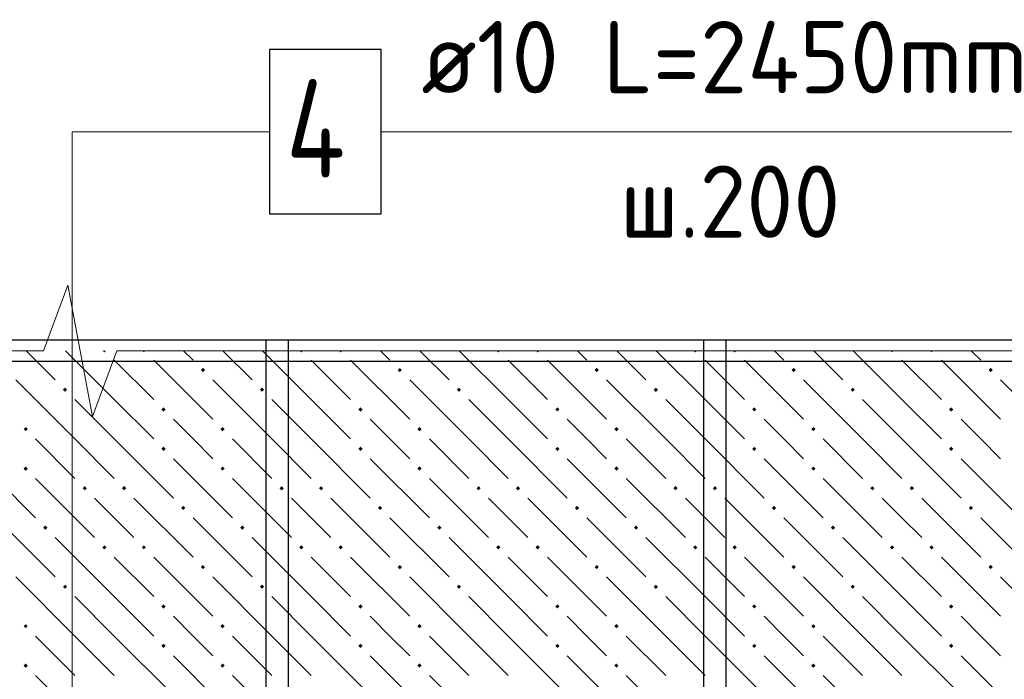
# Model space of a CAD drawing. Header units: millimetres. Extents: x 40580 to 1168286, y -220995 to 81020.
# Tile 292 of 419: x 728626 to 731626, y -90440 to -88432. Entities that reach past the tile are written whole.
import ezdxf

# ---------------------------------------------------------------- set-up
doc = ezdxf.new("R2010")
doc.units = ezdxf.units.MM
for name, color, linetype, lineweight in [('ЖБ Перекрытие верхний уровень', 7, 'Continuous', 35), ('Позиционная метка номер позиции', 7, 'Continuous', 13), ('Примечания', 7, 'Continuous', 13), ('Фоновоя арматура Х1', 52, 'Continuous', 25)]:
    doc.layers.add(name, color=color, linetype=linetype, lineweight=lineweight)
doc.styles.add('ISOCPEUR', font='isocpeur.ttf')

msp = doc.modelspace()

# ---------------------------------------------------------------- hatches: boundary and pattern name
at = {"layer": 'ЖБ Перекрытие верхний уровень', "linetype": 'Continuous', "lineweight": -3, "transparency": 33554687}
for points in [[(728890, -89439.6), (728884.6, -89445), (728879.2, -89439.6)], [(729010, -89439.6), (729004.6, -89445), (728999.2, -89439.6)], [(729490, -89439.6), (729484.6, -89445), (729479.2, -89439.6)], [(729610, -89439.6), (729604.6, -89445), (729599.2, -89439.6)], [(730090, -89439.6), (730084.6, -89445), (730079.2, -89439.6)], [(730210, -89439.6), (730204.6, -89445), (730199.2, -89439.6)], [(730690, -89439.6), (730684.6, -89445), (730679.2, -89439.6)], [(730810, -89439.6), (730804.6, -89445), (730799.2, -89439.6)], [(731290, -89439.6), (731284.6, -89445), (731279.2, -89439.6)], [(731410, -89439.6), (731404.6, -89445), (731399.2, -89439.6)], [(729178.1, -89498.5), (729184.6, -89492), (729191.1, -89498.5), (729184.6, -89505)], [(729778.1, -89498.5), (729784.6, -89492), (729791.1, -89498.5), (729784.6, -89505)], [(730378.1, -89498.5), (730384.6, -89492), (730391.1, -89498.5), (730384.6, -89505)], [(730978.1, -89498.5), (730984.6, -89492), (730991.1, -89498.5), (730984.6, -89505)], [(731578.1, -89498.5), (731584.6, -89492), (731591.1, -89498.5), (731584.6, -89505)], [(728758.1, -89558.5), (728764.6, -89552), (728771.1, -89558.5), (728764.6, -89565)], [(729358.1, -89558.5), (729364.6, -89552), (729371.1, -89558.5), (729364.6, -89565)], [(729958.1, -89558.5), (729964.6, -89552), (729971.1, -89558.5), (729964.6, -89565)], [(730558.1, -89558.5), (730564.6, -89552), (730571.1, -89558.5), (730564.6, -89565)], [(731158.1, -89558.5), (731164.6, -89552), (731171.1, -89558.5), (731164.6, -89565)], [(729058.1, -89618.5), (729064.6, -89612), (729071.1, -89618.5), (729064.6, -89625)], [(729658.1, -89618.5), (729664.6, -89612), (729671.1, -89618.5), (729664.6, -89625)], [(730258.1, -89618.5), (730264.6, -89612), (730271.1, -89618.5), (730264.6, -89625)], [(730858.1, -89618.5), (730864.6, -89612), (730871.1, -89618.5), (730864.6, -89625)], [(731458.1, -89618.5), (731464.6, -89612), (731471.1, -89618.5), (731464.6, -89625)], [(728638.1, -89678.5), (728644.6, -89672), (728651.1, -89678.5), (728644.6, -89685)], [(729238.1, -89678.5), (729244.6, -89672), (729251.1, -89678.5), (729244.6, -89685)], [(729838.1, -89678.5), (729844.6, -89672), (729851.1, -89678.5), (729844.6, -89685)], [(730438.1, -89678.5), (730444.6, -89672), (730451.1, -89678.5), (730444.6, -89685)], [(731038.1, -89678.5), (731044.6, -89672), (731051.1, -89678.5), (731044.6, -89685)], [(729058.1, -89738.5), (729064.6, -89732), (729071.1, -89738.5), (729064.6, -89745)], [(729658.1, -89738.5), (729664.6, -89732), (729671.1, -89738.5), (729664.6, -89745)], [(730258.1, -89738.5), (730264.6, -89732), (730271.1, -89738.5), (730264.6, -89745)], [(730858.1, -89738.5), (730864.6, -89732), (730871.1, -89738.5), (730864.6, -89745)], [(731458.1, -89738.5), (731464.6, -89732), (731471.1, -89738.5), (731464.6, -89745)], [(728638.1, -89798.5), (728644.6, -89792), (728651.1, -89798.5), (728644.6, -89805)], [(729238.1, -89798.5), (729244.6, -89792), (729251.1, -89798.5), (729244.6, -89805)], [(729838.1, -89798.5), (729844.6, -89792), (729851.1, -89798.5), (729844.6, -89805)], [(730438.1, -89798.5), (730444.6, -89792), (730451.1, -89798.5), (730444.6, -89805)], [(731038.1, -89798.5), (731044.6, -89792), (731051.1, -89798.5), (731044.6, -89805)], [(728818.1, -89858.5), (728824.6, -89852), (728831.1, -89858.5), (728824.6, -89865)], [(728938.1, -89858.5), (728944.6, -89852), (728951.1, -89858.5), (728944.6, -89865)], [(729418.1, -89858.5), (729424.6, -89852), (729431.1, -89858.5), (729424.6, -89865)], [(729538.1, -89858.5), (729544.6, -89852), (729551.1, -89858.5), (729544.6, -89865)], [(730018.1, -89858.5), (730024.6, -89852), (730031.1, -89858.5), (730024.6, -89865)], [(730138.1, -89858.5), (730144.6, -89852), (730151.1, -89858.5), (730144.6, -89865)], [(730618.1, -89858.5), (730624.6, -89852), (730631.1, -89858.5), (730624.6, -89865)], [(730738.1, -89858.5), (730744.6, -89852), (730751.1, -89858.5), (730744.6, -89865)], [(731218.1, -89858.5), (731224.6, -89852), (731231.1, -89858.5), (731224.6, -89865)], [(731338.1, -89858.5), (731344.6, -89852), (731351.1, -89858.5), (731344.6, -89865)], [(729118.1, -89918.5), (729124.6, -89912), (729131.1, -89918.5), (729124.6, -89925)], [(729718.1, -89918.5), (729724.6, -89912), (729731.1, -89918.5), (729724.6, -89925)], [(730318.1, -89918.5), (730324.6, -89912), (730331.1, -89918.5), (730324.6, -89925)], [(730918.1, -89918.5), (730924.6, -89912), (730931.1, -89918.5), (730924.6, -89925)], [(731518.1, -89918.5), (731524.6, -89912), (731531.1, -89918.5), (731524.6, -89925)], [(728698.1, -89978.5), (728704.6, -89972), (728711.1, -89978.5), (728704.6, -89985)], [(729298.1, -89978.5), (729304.6, -89972), (729311.1, -89978.5), (729304.6, -89985)], [(729898.1, -89978.5), (729904.6, -89972), (729911.1, -89978.5), (729904.6, -89985)], [(730498.1, -89978.5), (730504.6, -89972), (730511.1, -89978.5), (730504.6, -89985)], [(731098.1, -89978.5), (731104.6, -89972), (731111.1, -89978.5), (731104.6, -89985)], [(728878.1, -90038.5), (728884.6, -90032), (728891.1, -90038.5), (728884.6, -90045)], [(728998.1, -90038.5), (729004.6, -90032), (729011.1, -90038.5), (729004.6, -90045)], [(729478.1, -90038.5), (729484.6, -90032), (729491.1, -90038.5), (729484.6, -90045)], [(729598.1, -90038.5), (729604.6, -90032), (729611.1, -90038.5), (729604.6, -90045)], [(730078.1, -90038.5), (730084.6, -90032), (730091.1, -90038.5), (730084.6, -90045)], [(730198.1, -90038.5), (730204.6, -90032), (730211.1, -90038.5), (730204.6, -90045)], [(730678.1, -90038.5), (730684.6, -90032), (730691.1, -90038.5), (730684.6, -90045)], [(730798.1, -90038.5), (730804.6, -90032), (730811.1, -90038.5), (730804.6, -90045)], [(731278.1, -90038.5), (731284.6, -90032), (731291.1, -90038.5), (731284.6, -90045)], [(731398.1, -90038.5), (731404.6, -90032), (731411.1, -90038.5), (731404.6, -90045)], [(729178.1, -90098.5), (729184.6, -90092), (729191.1, -90098.5), (729184.6, -90105)], [(729778.1, -90098.5), (729784.6, -90092), (729791.1, -90098.5), (729784.6, -90105)], [(730378.1, -90098.5), (730384.6, -90092), (730391.1, -90098.5), (730384.6, -90105)], [(730978.1, -90098.5), (730984.6, -90092), (730991.1, -90098.5), (730984.6, -90105)], [(731578.1, -90098.5), (731584.6, -90092), (731591.1, -90098.5), (731584.6, -90105)], [(728758.1, -90158.5), (728764.6, -90152), (728771.1, -90158.5), (728764.6, -90165)], [(729358.1, -90158.5), (729364.6, -90152), (729371.1, -90158.5), (729364.6, -90165)], [(729958.1, -90158.5), (729964.6, -90152), (729971.1, -90158.5), (729964.6, -90165)], [(730558.1, -90158.5), (730564.6, -90152), (730571.1, -90158.5), (730564.6, -90165)], [(731158.1, -90158.5), (731164.6, -90152), (731171.1, -90158.5), (731164.6, -90165)], [(729058.1, -90218.5), (729064.6, -90212), (729071.1, -90218.5), (729064.6, -90225)], [(729658.1, -90218.5), (729664.6, -90212), (729671.1, -90218.5), (729664.6, -90225)], [(730258.1, -90218.5), (730264.6, -90212), (730271.1, -90218.5), (730264.6, -90225)], [(730858.1, -90218.5), (730864.6, -90212), (730871.1, -90218.5), (730864.6, -90225)], [(731458.1, -90218.5), (731464.6, -90212), (731471.1, -90218.5), (731464.6, -90225)], [(728638.1, -90278.5), (728644.6, -90272), (728651.1, -90278.5), (728644.6, -90285)], [(729238.1, -90278.5), (729244.6, -90272), (729251.1, -90278.5), (729244.6, -90285)], [(729838.1, -90278.5), (729844.6, -90272), (729851.1, -90278.5), (729844.6, -90285)], [(730438.1, -90278.5), (730444.6, -90272), (730451.1, -90278.5), (730444.6, -90285)], [(731038.1, -90278.5), (731044.6, -90272), (731051.1, -90278.5), (731044.6, -90285)], [(729058.1, -90338.5), (729064.6, -90332), (729071.1, -90338.5), (729064.6, -90345)], [(729658.1, -90338.5), (729664.6, -90332), (729671.1, -90338.5), (729664.6, -90345)], [(730258.1, -90338.5), (730264.6, -90332), (730271.1, -90338.5), (730264.6, -90345)], [(730858.1, -90338.5), (730864.6, -90332), (730871.1, -90338.5), (730864.6, -90345)], [(731458.1, -90338.5), (731464.6, -90332), (731471.1, -90338.5), (731464.6, -90345)], [(728638.1, -90398.5), (728644.6, -90392), (728651.1, -90398.5), (728644.6, -90405)], [(729238.1, -90398.5), (729244.6, -90392), (729251.1, -90398.5), (729244.6, -90405)], [(729838.1, -90398.5), (729844.6, -90392), (729851.1, -90398.5), (729844.6, -90405)], [(730438.1, -90398.5), (730444.6, -90392), (730451.1, -90398.5), (730444.6, -90405)], [(731038.1, -90398.5), (731044.6, -90392), (731051.1, -90398.5), (731044.6, -90405)]]:
    msp.add_hatch(color=7, dxfattribs=at).paths.add_polyline_path(points, flags=16)

# ---------------------------------------------------------------- linework, layer by layer
at = {"color": 7, "linetype": 'Continuous', "lineweight": 25, "transparency": 33554687}
msp.add_lwpolyline([(729387.6, -89022.9), (729727.6, -89022.9), (729727.6, -88522.9), (729387.6, -88522.9), (729387.6, -89022.9)], dxfattribs=at)
at = {"color": 38, "linetype": 'Continuous', "lineweight": 25, "true_color": 0x5f1e0f, "transparency": 33554687}
msp.add_lwpolyline([(733910.7, -89472.9), (725977.4, -89472.9), (725977.4, -89406.2), (733910.7, -89406.2), (733910.7, -89472.9)], dxfattribs=at)
at = {"layer": 'ЖБ Перекрытие верхний уровень', "color": 9, "linetype": 'Continuous', "lineweight": -3, "true_color": 0xc7c7c7, "transparency": 33554687}
for p, q in [((728645.7, -89439.6), (728734.6, -89528.5)), ((728914.6, -89588.5), (728765.7, -89439.6)), ((729125.7, -89439.6), (729154.6, -89468.5)), ((729245.7, -89439.6), (729334.6, -89528.5)), ((729514.6, -89588.5), (729365.7, -89439.6)), ((729725.7, -89439.6), (729754.6, -89468.5)), ((729845.7, -89439.6), (729934.6, -89528.5)), ((730114.6, -89588.5), (729965.7, -89439.6)), ((730325.7, -89439.6), (730354.6, -89468.5)), ((730445.7, -89439.6), (730534.6, -89528.5)), ((730714.6, -89588.5), (730565.7, -89439.6)), ((730925.7, -89439.6), (730954.6, -89468.5)), ((731045.7, -89439.6), (731134.6, -89528.5)), ((731314.6, -89588.5), (731165.7, -89439.6)), ((731525.7, -89439.6), (731554.6, -89468.5)), ((728914.6, -89468.5), (729034.6, -89588.5)), ((729034.6, -89468.5), (729214.6, -89648.5)), ((729514.6, -89468.5), (729634.6, -89588.5)), ((729634.6, -89468.5), (729814.6, -89648.5)), ((730114.6, -89468.5), (730234.6, -89588.5)), ((730234.6, -89468.5), (730414.6, -89648.5)), ((730714.6, -89468.5), (730834.6, -89588.5)), ((730834.6, -89468.5), (731014.6, -89648.5)), ((731314.6, -89468.5), (731434.6, -89588.5)), ((731434.6, -89468.5), (731614.6, -89648.5)), ((728794.6, -89708.5), (728614.6, -89528.5)), ((729394.6, -89708.5), (729214.6, -89528.5)), ((729994.6, -89708.5), (729814.6, -89528.5)), ((730594.6, -89708.5), (730414.6, -89528.5)), ((731194.6, -89708.5), (731014.6, -89528.5)), ((731794.6, -89708.5), (731614.6, -89528.5)), ((728794.6, -89588.5), (728914.6, -89708.5)), ((728914.6, -89588.5), (729034.6, -89708.5)), ((729394.6, -89588.5), (729514.6, -89708.5)), ((729514.6, -89588.5), (729634.6, -89708.5)), ((729994.6, -89588.5), (730114.6, -89708.5)), ((730114.6, -89588.5), (730234.6, -89708.5)), ((730594.6, -89588.5), (730714.6, -89708.5)), ((730714.6, -89588.5), (730834.6, -89708.5)), ((731194.6, -89588.5), (731314.6, -89708.5)), ((731314.6, -89588.5), (731434.6, -89708.5)), ((729154.6, -89708.5), (729094.6, -89648.5)), ((729754.6, -89708.5), (729694.6, -89648.5)), ((730354.6, -89708.5), (730294.6, -89648.5)), ((730954.6, -89708.5), (730894.6, -89648.5)), ((731554.6, -89708.5), (731494.6, -89648.5)), ((728674.6, -89708.5), (728794.6, -89828.5)), ((728794.6, -89708.5), (728914.6, -89828.5)), ((728914.6, -89708.5), (729094.6, -89888.5)), ((729214.6, -89768.5), (729154.6, -89708.5)), ((729274.6, -89708.5), (729394.6, -89828.5)), ((729394.6, -89708.5), (729514.6, -89828.5)), ((729514.6, -89708.5), (729694.6, -89888.5)), ((729814.6, -89768.5), (729754.6, -89708.5)), ((729874.6, -89708.5), (729994.6, -89828.5)), ((729994.6, -89708.5), (730114.6, -89828.5)), ((730114.6, -89708.5), (730294.6, -89888.5)), ((730414.6, -89768.5), (730354.6, -89708.5)), ((730474.6, -89708.5), (730594.6, -89828.5)), ((730594.6, -89708.5), (730714.6, -89828.5)), ((730714.6, -89708.5), (730894.6, -89888.5)), ((731014.6, -89768.5), (730954.6, -89708.5)), ((731074.6, -89708.5), (731194.6, -89828.5)), ((731194.6, -89708.5), (731314.6, -89828.5)), ((731314.6, -89708.5), (731494.6, -89888.5)), ((731614.6, -89768.5), (731554.6, -89708.5)), ((728494.6, -89768.5), (728674.6, -89948.5)), ((729094.6, -89768.5), (729274.6, -89948.5)), ((729694.6, -89768.5), (729874.6, -89948.5)), ((730294.6, -89768.5), (730474.6, -89948.5)), ((730894.6, -89768.5), (731074.6, -89948.5)), ((731494.6, -89768.5), (731674.6, -89948.5)), ((728674.6, -89828.5), (728854.6, -90008.5)), ((729274.6, -89828.5), (729454.6, -90008.5)), ((729874.6, -89828.5), (730054.6, -90008.5)), ((730474.6, -89828.5), (730654.6, -90008.5)), ((731074.6, -89828.5), (731254.6, -90008.5)), ((728914.6, -89948.5), (728854.6, -89888.5)), ((728974.6, -89888.5), (729154.6, -90068.5)), ((729514.6, -89948.5), (729454.6, -89888.5)), ((729574.6, -89888.5), (729754.6, -90068.5)), ((730114.6, -89948.5), (730054.6, -89888.5)), ((730174.6, -89888.5), (730354.6, -90068.5)), ((730714.6, -89948.5), (730654.6, -89888.5)), ((730774.6, -89888.5), (730954.6, -90068.5)), ((731314.6, -89948.5), (731254.6, -89888.5)), ((731374.6, -89888.5), (731554.6, -90068.5)), ((728554.6, -89948.5), (728734.6, -90128.5)), ((728974.6, -90008.5), (728914.6, -89948.5)), ((729154.6, -89948.5), (729334.6, -90128.5)), ((729574.6, -90008.5), (729514.6, -89948.5)), ((729754.6, -89948.5), (729934.6, -90128.5)), ((730174.6, -90008.5), (730114.6, -89948.5)), ((730354.6, -89948.5), (730534.6, -90128.5)), ((730774.6, -90008.5), (730714.6, -89948.5)), ((730954.6, -89948.5), (731134.6, -90128.5)), ((731374.6, -90008.5), (731314.6, -89948.5)), ((731554.6, -89948.5), (731734.6, -90128.5)), ((728914.6, -90188.5), (728734.6, -90008.5)), ((729514.6, -90188.5), (729334.6, -90008.5)), ((730114.6, -90188.5), (729934.6, -90008.5)), ((730714.6, -90188.5), (730534.6, -90008.5)), ((731314.6, -90188.5), (731134.6, -90008.5)), ((728914.6, -90068.5), (729034.6, -90188.5)), ((729034.6, -90068.5), (729214.6, -90248.5)), ((729514.6, -90068.5), (729634.6, -90188.5)), ((729634.6, -90068.5), (729814.6, -90248.5)), ((730114.6, -90068.5), (730234.6, -90188.5)), ((730234.6, -90068.5), (730414.6, -90248.5)), ((730714.6, -90068.5), (730834.6, -90188.5)), ((730834.6, -90068.5), (731014.6, -90248.5)), ((731314.6, -90068.5), (731434.6, -90188.5)), ((731434.6, -90068.5), (731614.6, -90248.5)), ((728794.6, -90308.5), (728614.6, -90128.5)), ((729394.6, -90308.5), (729214.6, -90128.5)), ((729994.6, -90308.5), (729814.6, -90128.5)), ((730594.6, -90308.5), (730414.6, -90128.5)), ((731194.6, -90308.5), (731014.6, -90128.5)), ((731794.6, -90308.5), (731614.6, -90128.5)), ((728794.6, -90188.5), (728914.6, -90308.5)), ((728914.6, -90188.5), (729034.6, -90308.5)), ((729394.6, -90188.5), (729514.6, -90308.5)), ((729514.6, -90188.5), (729634.6, -90308.5)), ((729994.6, -90188.5), (730114.6, -90308.5)), ((730114.6, -90188.5), (730234.6, -90308.5)), ((730594.6, -90188.5), (730714.6, -90308.5)), ((730714.6, -90188.5), (730834.6, -90308.5)), ((731194.6, -90188.5), (731314.6, -90308.5)), ((731314.6, -90188.5), (731434.6, -90308.5)), ((729154.6, -90308.5), (729094.6, -90248.5)), ((729754.6, -90308.5), (729694.6, -90248.5)), ((730354.6, -90308.5), (730294.6, -90248.5)), ((730954.6, -90308.5), (730894.6, -90248.5)), ((731554.6, -90308.5), (731494.6, -90248.5)), ((728674.6, -90308.5), (728794.6, -90428.5)), ((728794.6, -90308.5), (728914.6, -90428.5)), ((728914.6, -90308.5), (729094.6, -90488.5)), ((729214.6, -90368.5), (729154.6, -90308.5)), ((729274.6, -90308.5), (729394.6, -90428.5)), ((729394.6, -90308.5), (729514.6, -90428.5)), ((729514.6, -90308.5), (729694.6, -90488.5)), ((729814.6, -90368.5), (729754.6, -90308.5)), ((729874.6, -90308.5), (729994.6, -90428.5)), ((729994.6, -90308.5), (730114.6, -90428.5)), ((730114.6, -90308.5), (730294.6, -90488.5)), ((730414.6, -90368.5), (730354.6, -90308.5)), ((730474.6, -90308.5), (730594.6, -90428.5)), ((730594.6, -90308.5), (730714.6, -90428.5)), ((730714.6, -90308.5), (730894.6, -90488.5)), ((731014.6, -90368.5), (730954.6, -90308.5)), ((731074.6, -90308.5), (731194.6, -90428.5)), ((731194.6, -90308.5), (731314.6, -90428.5)), ((731314.6, -90308.5), (731494.6, -90488.5)), ((731614.6, -90368.5), (731554.6, -90308.5)), ((729094.6, -90368.5), (729274.6, -90548.5)), ((729694.6, -90368.5), (729874.6, -90548.5)), ((730294.6, -90368.5), (730474.6, -90548.5)), ((730894.6, -90368.5), (731074.6, -90548.5)), ((728674.6, -90428.5), (728854.6, -90608.5)), ((729274.6, -90428.5), (729454.6, -90608.5)), ((729874.6, -90428.5), (730054.6, -90608.5)), ((730474.6, -90428.5), (730654.6, -90608.5)), ((731074.6, -90428.5), (731254.6, -90608.5))]:
    msp.add_line(p, q, dxfattribs=at)
msp.add_lwpolyline([(731494.6, -90368.5), (731667.4, -90541.3), (731667.4, -90541.3), (731674.6, -90548.5)], dxfattribs=at)
at = {"layer": 'Позиционная метка номер позиции', "color": 7, "linetype": 'Continuous', "lineweight": 13, "transparency": 33554687}
for points in [[(728786.4, -90706.2), (728786.4, -88772.9), (729387.6, -88772.9)], [(732690.2, -90772.9), (732690.2, -88772.9), (729727.6, -88772.9)]]:
    msp.add_lwpolyline(points, dxfattribs=at)
at = {"layer": 'Примечания', "color": 7, "linetype": 'Continuous', "lineweight": 13, "transparency": 33554687}
for p, q in [((728773.4, -89239.6), (728698.7, -89439.6)), ((728848.1, -89639.6), (728773.4, -89239.6)), ((728698.7, -89439.6), (726944.1, -89439.6)), ((728922.7, -89439.6), (728848.1, -89639.6)), ((730677.4, -89439.6), (728922.7, -89439.6)), ((732432.1, -89439.6), (730677.4, -89439.6))]:
    msp.add_line(p, q, dxfattribs=at)
at = {"layer": 'Фоновоя арматура Х1', "color": 251, "linetype": 'Continuous', "lineweight": -3, "true_color": 0x656565, "transparency": 33554687}
for points in [[(729444.1, -89406.2), (729444.1, -97472.9), (729377.4, -97472.9), (729377.4, -89406.2), (729444.1, -89406.2)], [(729444.1, -89406.2), (729444.1, -97472.9), (729377.4, -97472.9), (729377.4, -89406.2), (729444.1, -89406.2)], [(730777.4, -89406.2), (730777.4, -97472.9), (730710.7, -97472.9), (730710.7, -89406.2), (730777.4, -89406.2)], [(730777.4, -89406.2), (730777.4, -97472.9), (730710.7, -97472.9), (730710.7, -89406.2), (730777.4, -89406.2)]]:
    msp.add_lwpolyline(points, dxfattribs=at)

# ---------------------------------------------------------------- texts
at = {"color": 7, "linetype": 'Continuous', "lineweight": 13, "transparency": 33554687, "attachment_point": 7, "style": 'ISOCPEUR'}
for s, insert, char_height, width in [('\\W0.96;ø10 L=2450mm ', (729850, -88655.6), 220, 2173.888), ('\\W0.80;4', (729437.6, -88912.9), 300, 359.839), ('\\W0.95;ш.200 ', (730455, -89095.6), 220, 962.814)]:
    msp.add_mtext(s, dxfattribs=dict(at, insert=insert, char_height=char_height, width=width))

doc.saveas('drawing.dxf')
